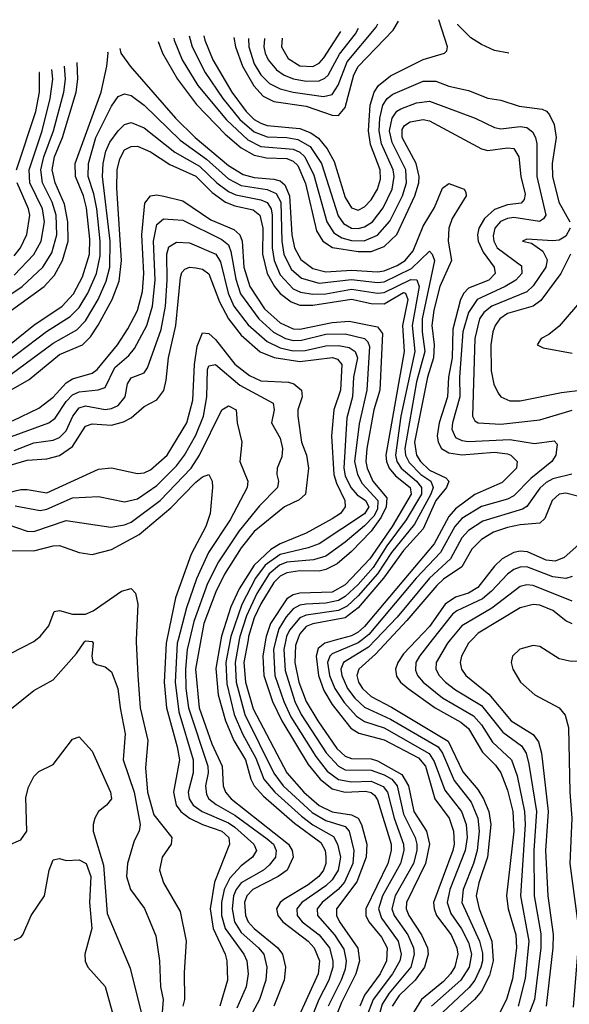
# Model space of a CAD drawing. Header units: inches. Extents: x 990535 to 1117859, y 769386 to 892122.
# Tile 293 of 656: x 1032127 to 1033821, y 878876 to 881913. Entities that reach past the tile are written whole.
import ezdxf

# ---------------------------------------------------------------- set-up
doc = ezdxf.new("R2010")
doc.units = ezdxf.units.IN
doc.header["$MEASUREMENT"] = 0
doc.layers.add('B0837', color=7, linetype='Continuous')
doc.layers.add('B0838', color=7, linetype='Continuous')

msp = doc.modelspace()

# ---------------------------------------------------------------- linework, layer by layer
at = {"layer": 'B0837', "color": 5}
for points, elevation in [([(1032096.2, 879783.8), (1032170, 879844.3), (1032230, 879876.8), (1032302.2, 879957.8), (1032326.2, 879993.8), (1032330, 879997.4), (1032350, 879995.3), (1032353.4, 879990), (1032349.2, 879950), (1032351.9, 879931.8), (1032363.9, 879923.9), (1032390, 879917.3), (1032410, 879901.1), (1032429.4, 879850), (1032436.1, 879790), (1032452.4, 879710), (1032446.1, 879630), (1032479.2, 879530), (1032498, 879430), (1032495.1, 879410), (1032480, 879380), (1032459.6, 879310), (1032455.7, 879270), (1032468.4, 879230), (1032511.1, 879171.1), (1032546.4, 879086.4), (1032557.4, 879010), (1032561, 878930), (1032568.7, 878890), (1032565.5, 878850)], 3560), ([(1032100.8, 879959.2), (1032170, 879994.5), (1032177, 880000)], 3580), ([(1032486.3, 880000), (1032486.1, 879993.9), (1032490.5, 879890), (1032497.9, 879790), (1032521.8, 879690), (1032514.5, 879605.5), (1032521, 879530), (1032540.2, 879460.2), (1032595.4, 879390), (1032594, 879370), (1032565.9, 879330), (1032558.1, 879290), (1032570.1, 879250), (1032621.9, 879161.9), (1032639.5, 879070), (1032634, 878974), (1032635.1, 878890), (1032630.1, 878870)], 3580), ([(1032580.6, 880000), (1032578.6, 879990), (1032572.3, 879870), (1032579.4, 879790), (1032612.7, 879670), (1032619.4, 879630), (1032600.4, 879530), (1032609, 879490), (1032623.5, 879470), (1032650.4, 879450), (1032690.4, 879430.4), (1032750, 879409.7), (1032771.6, 879390), (1032773.8, 879370), (1032727.4, 879252.6), (1032714.3, 879170), (1032722.9, 879110), (1032760.2, 879030), (1032765.1, 879010), (1032767.4, 878950), (1032744.2, 878870)], 3620), ([(1032614.8, 880000), (1032612.2, 879990), (1032605.8, 879870), (1032617.6, 879777.6), (1032661.6, 879630), (1032661.3, 879590), (1032645.7, 879530), (1032648.8, 879510), (1032661.9, 879490), (1032689.3, 879470), (1032770, 879435.1), (1032790, 879422), (1032848.6, 879370), (1032856.9, 879350), (1032844.2, 879330), (1032810, 879302.4), (1032774.7, 879265.3), (1032756.8, 879230), (1032748.4, 879190), (1032748.5, 879150), (1032759.8, 879110), (1032818.1, 879030), (1032827.3, 879010), (1032830.9, 878970), (1032825.1, 878930), (1032796.4, 878863.6)], 3640), ([(1032650.6, 880000), (1032643.5, 879970), (1032637.7, 879910), (1032639.2, 879850), (1032647.6, 879790), (1032706.4, 879610), (1032707.5, 879590), (1032699.8, 879550), (1032702.8, 879522.8), (1032709.7, 879510), (1032732.2, 879492.2), (1032790, 879458.7), (1032890, 879386.2), (1032908.9, 879370), (1032917, 879350), (1032914.9, 879330), (1032895.4, 879304.6), (1032878.4, 879290), (1032810, 879250.4), (1032794.1, 879230), (1032786, 879210), (1032781.6, 879170), (1032789.3, 879130), (1032810, 879097.2), (1032863.4, 879050), (1032879, 879030), (1032888.3, 878990), (1032885.8, 878950), (1032866.4, 878890), (1032844.7, 878850)], 3660), ([(1032685.2, 880000), (1032669.1, 879910), (1032680.1, 879790), (1032719.1, 879679.1), (1032750.9, 879610), (1032753.6, 879550), (1032760.8, 879530), (1032778.8, 879510), (1032954.9, 879370), (1032966.7, 879350), (1032969.5, 879330), (1032951, 879290), (1032923.3, 879270), (1032845.4, 879230), (1032827.1, 879210), (1032820, 879190), (1032822.6, 879150), (1032831.5, 879130), (1032849.1, 879109.1), (1032922.1, 879050), (1032936.5, 879030), (1032945.7, 878990), (1032941.9, 878950), (1032909.8, 878870)], 3680), ([(1032746.9, 880000), (1032731.3, 879911.3), (1032738.9, 879830), (1032761.7, 879750), (1032786.7, 879690), (1032822.5, 879630), (1032839.3, 879570), (1032849.4, 879550), (1032878.3, 879518.3), (1032974.2, 879434.2), (1033054.9, 879374.9), (1033068.7, 879350), (1033070, 879330.8), (1033070.3, 879310), (1033063.6, 879290), (1033048.9, 879270), (1033016, 879244), (1032940.8, 879199.2), (1032929.4, 879190), (1032918.5, 879170), (1032922.3, 879150), (1032937.8, 879130), (1033016.4, 879070), (1033034.9, 879050), (1033050.5, 879010), (1033046.5, 878970), (1032983.6, 878830)], 3720), ([(1032775.8, 880000), (1032762.5, 879930), (1032764.8, 879864.8), (1032788.4, 879770), (1032813.1, 879710), (1032854.7, 879634.7), (1032879.7, 879570), (1032913.3, 879530), (1032995.6, 879455.6), (1033030, 879429.7), (1033093.7, 879393.7), (1033106.4, 879370), (1033115.9, 879330), (1033108.8, 879290), (1033090, 879260.1), (1033070, 879240.8), (1032996.4, 879190), (1032981, 879170), (1032982.1, 879150), (1032997.3, 879130), (1033050.3, 879090.3), (1033081.5, 879050), (1033092.5, 879010), (1033091.6, 878990), (1033079.7, 878950), (1033048.9, 878890), (1033017.3, 878810)], 3740), ([(1032803.6, 880000), (1032790.8, 879930), (1032793.8, 879870), (1032820.8, 879770), (1032910, 879588.4), (1032939.1, 879550), (1033027.9, 879467.9), (1033070, 879443), (1033130, 879424.7), (1033142.5, 879410), (1033156.8, 879350), (1033153.5, 879310), (1033127.8, 879252.2), (1033108.6, 879230), (1033059.3, 879190), (1033043.8, 879170), (1033044.6, 879150), (1033097.6, 879090), (1033126, 879046), (1033133.2, 879010), (1033130, 878984.5), (1033118.1, 878950), (1033077.4, 878870)], 3760), ([(1032830.6, 880000), (1032817.9, 879930), (1032822.8, 879870), (1032846.9, 879786.9), (1032950.7, 879590), (1033002.5, 879530), (1033050, 879489.1), (1033090, 879469.7), (1033150, 879460.6), (1033170, 879450.3), (1033180.1, 879430), (1033196.9, 879370), (1033195.2, 879330), (1033166.4, 879253.6), (1033103.2, 879170), (1033103.3, 879150), (1033112.8, 879130), (1033168.8, 879048.8), (1033173.8, 879010), (1033163, 878970), (1033118.3, 878881.7), (1033074.9, 878770)], 3780), ([(1032884.9, 880000), (1032876.3, 879950), (1032879.5, 879890), (1032906.1, 879810), (1032934.8, 879750), (1033015.9, 879615.9), (1033052.6, 879570), (1033090, 879540.7), (1033130, 879530), (1033193, 879533), (1033210, 879529.3), (1033220.4, 879520.4), (1033230, 879507), (1033271.9, 879370), (1033271.6, 879350), (1033261.2, 879310), (1033194, 879170), (1033194.1, 879150), (1033202.7, 879130), (1033242.3, 879082.3), (1033259.7, 879050), (1033257.9, 879010), (1033237.8, 878970), (1033190, 878903.7), (1033175, 878870)], 3820), ([(1032916.6, 880000), (1032908.7, 879970), (1032913.4, 879890), (1032940.5, 879810), (1032962.8, 879762.8), (1033040, 879640), (1033074.8, 879594.8), (1033110, 879569.3), (1033150, 879562.4), (1033210, 879563.6), (1033247.7, 879547.7), (1033260.2, 879530), (1033280.7, 879450), (1033310.2, 879370), (1033311.2, 879350), (1033300.8, 879310), (1033245.4, 879210), (1033233.1, 879170), (1033241.7, 879141.7), (1033293.3, 879070), (1033302.2, 879030), (1033298.4, 879010), (1033276.4, 878970), (1033216.5, 878890), (1033201.1, 878850)], 3840), ([(1032947.3, 880000), (1032941.1, 879970), (1032945.1, 879905.1), (1032974.7, 879810), (1032994.7, 879770), (1033072, 879652), (1033109, 879610), (1033130, 879599.5), (1033210, 879597.9), (1033250, 879584), (1033274, 879570), (1033289.9, 879549.9), (1033310, 879461.9), (1033345.8, 879390), (1033350.8, 879370), (1033351.2, 879350), (1033340.4, 879310), (1033283.7, 879210), (1033274.4, 879170), (1033281.6, 879150), (1033323.6, 879090), (1033340.8, 879050), (1033343, 879030), (1033332, 878990), (1033265.4, 878910), (1033244.2, 878875.8), (1033210, 878754.8)], 3860), ([(1032983.2, 880000), (1032977.1, 879982.9), (1032974.8, 879930), (1032986.8, 879870), (1033009.6, 879809.6), (1033045.8, 879750), (1033104.8, 879664.8), (1033130, 879641.1), (1033150, 879633.5), (1033210, 879632.7), (1033230, 879627), (1033304.9, 879584.9), (1033325, 879550), (1033342, 879470), (1033380.8, 879410), (1033390.4, 879370), (1033377.5, 879310), (1033319.2, 879190), (1033318.6, 879170), (1033325.9, 879150), (1033365.3, 879090), (1033384.3, 879050), (1033385.7, 879030), (1033374.5, 878990), (1033345.4, 878950), (1033296.8, 878903.2), (1033275.4, 878870)], 3880), ([(1033103.5, 880000), (1033067.2, 879990), (1033047.1, 879972.9), (1033040.3, 879950), (1033047.4, 879890), (1033064, 879844), (1033090, 879800.8), (1033147.9, 879727.9), (1033172.4, 879712.4), (1033250, 879691.7), (1033355.9, 879635.9), (1033377.8, 879610), (1033406.1, 879510), (1033450.3, 879450.3), (1033464.3, 879410), (1033466.2, 879370), (1033462.1, 879350), (1033402.6, 879190), (1033404.1, 879170), (1033412.1, 879150), (1033456.6, 879090), (1033474.3, 879050), (1033477.1, 879030), (1033468.3, 878991.7), (1033454.9, 878970), (1033433.5, 878946.5), (1033365.2, 878890), (1033340.7, 878850)], 3920), ([(1033182, 880000), (1033170, 879990.5), (1033090, 879957.1), (1033082.6, 879950), (1033075.6, 879930), (1033081.4, 879890), (1033097.9, 879850), (1033126.6, 879806.6), (1033164.6, 879764.6), (1033190, 879748), (1033250, 879728.6), (1033389, 879649), (1033404.9, 879624.9), (1033436.8, 879536.8), (1033488.5, 879470), (1033503, 879430), (1033506.2, 879390), (1033499.8, 879350), (1033453.2, 879230), (1033444.9, 879190), (1033455.8, 879155.8), (1033488.9, 879108.9), (1033510, 879066.3), (1033519, 879030), (1033511.9, 878990), (1033486.5, 878950), (1033395.7, 878870)], 3940), ([(1033223.2, 880000), (1033202, 879978), (1033125.4, 879930), (1033117, 879910), (1033119.3, 879890), (1033137, 879850), (1033159.9, 879819.9), (1033190, 879791.9), (1033270, 879755.2), (1033416.8, 879670), (1033430.3, 879650.3), (1033465.9, 879565.9), (1033518.8, 879498.8), (1033539.4, 879450), (1033543.2, 879410), (1033537.2, 879350), (1033525.9, 879310), (1033493.4, 879230), (1033489.6, 879190), (1033544.5, 879070), (1033553.1, 879033.1), (1033553, 879010), (1033548.6, 878990), (1033529.6, 878950), (1033512.3, 878927.7), (1033429.8, 878850.2)], 3960), ([(1033264.8, 880000), (1033223.8, 879956.2), (1033172.3, 879910), (1033166.1, 879890), (1033170.8, 879870), (1033183.6, 879850), (1033210, 879825.1), (1033272.7, 879792.7), (1033447.6, 879687.6), (1033493, 879593), (1033538.7, 879538.7), (1033556.4, 879510), (1033573.1, 879470), (1033579.5, 879430), (1033569.1, 879330), (1033542.2, 879250), (1033534.3, 879210), (1033542.8, 879170), (1033582.2, 879070), (1033586.1, 879010), (1033575.2, 878964.8), (1033550, 878916.2), (1033529.2, 878890.8), (1033465.9, 878834.1)], 3980), ([(1033350.6, 880000), (1033310, 879957.2), (1033292.3, 879930), (1033285.5, 879910), (1033288.1, 879888), (1033300.8, 879870), (1033324.1, 879850), (1033407.8, 879790), (1033486.2, 879746.2), (1033510, 879726.5), (1033553.3, 879653.3), (1033593.4, 879613.4), (1033609.9, 879589.9), (1033630, 879536.3), (1033647, 879470), (1033649.7, 879410), (1033627.2, 879210), (1033632.8, 879170), (1033656.3, 879090), (1033658.3, 879050), (1033645.6, 878954.4), (1033626.9, 878890), (1033606.5, 878850)], 4020), ([(1033398.3, 880000), (1033359, 879950), (1033348.2, 879930), (1033346.9, 879906.9), (1033353.5, 879890), (1033370.7, 879870), (1033430, 879821.4), (1033525.2, 879765.2), (1033550, 879737.5), (1033584.7, 879684.7), (1033643.1, 879630), (1033660.7, 879580.7), (1033683.3, 879470), (1033685.1, 879430), (1033670.3, 879210), (1033695.8, 879070), (1033684.5, 878955.5), (1033663.6, 878870)], 4040), ([(1033453.8, 880000), (1033445.3, 879990), (1033410.1, 879930), (1033410, 879909.4), (1033419.9, 879890), (1033439, 879870), (1033470, 879846.1), (1033550, 879797.3), (1033615.7, 879715.7), (1033673.3, 879673.3), (1033688.4, 879650), (1033696.7, 879616.7), (1033719.9, 879470), (1033711.8, 879350), (1033712.8, 879210), (1033733, 879093), (1033733.2, 879050), (1033713.2, 878890), (1033698.6, 878850)], 4060), ([(1033520.1, 880000), (1033510.4, 879990), (1033488.2, 879950), (1033484.5, 879930), (1033488.4, 879910), (1033502.1, 879890), (1033572.8, 879832.8), (1033642.2, 879750), (1033710, 879707.8), (1033725.6, 879685.6), (1033735.5, 879650), (1033755.6, 879470), (1033747.5, 879350), (1033754.6, 879210), (1033771.1, 879091.1), (1033770.4, 879050), (1033749.4, 878870)], 4080), ([(1033985.3, 880000), (1033970, 879989.2), (1033910, 879952.9), (1033850, 879934.2), (1033826.4, 879933.6), (1033790, 879941), (1033730, 879979.5), (1033710, 879982.3), (1033668.3, 879971.7), (1033645.5, 879950), (1033641.9, 879930), (1033646.9, 879910), (1033670.1, 879870), (1033714.8, 879830), (1033790.1, 879790.1), (1033807.9, 879767.9), (1033818.9, 879730), (1033822.3, 879530), (1033828.3, 879450), (1033823, 879310), (1033848.9, 879110), (1033849.8, 879070), (1033833, 878867)], 4120), ([(1032053.3, 879350), (1032130, 879383), (1032148.6, 879410), (1032146, 879514), (1032154.4, 879545.6), (1032170, 879578), (1032185.9, 879594.1), (1032230, 879615.6), (1032290, 879694), (1032310, 879700.4), (1032350, 879656.5), (1032406.4, 879530), (1032409.3, 879510), (1032394.7, 879490), (1032370.2, 879470), (1032358.7, 879450), (1032352.8, 879430), (1032353.4, 879410), (1032384.7, 879304.7), (1032396.1, 879156.1), (1032467.2, 878987.2), (1032501.7, 878850)], 3540), ([(1032110, 879073.7), (1032130, 879082.4), (1032136.2, 879090), (1032162.3, 879150), (1032203.4, 879210), (1032218, 879290), (1032230, 879321.6), (1032250, 879325.3), (1032270, 879319.2), (1032310, 879321.5), (1032332.2, 879310), (1032346.3, 879270), (1032341.8, 879190), (1032349.3, 879110), (1032327.4, 879030), (1032328.5, 879008.5), (1032337.2, 878990), (1032390.1, 878930.1), (1032412.3, 878852.3)], 3520)]:
    msp.add_lwpolyline(points, dxfattribs=dict(at, elevation=elevation))
at = {"layer": 'B0838', "color": 5}
for points, elevation in [([(1032694.6, 881863.4), (1032697.6, 881850), (1032722.3, 881790), (1032780.9, 881690), (1032824.4, 881630), (1032850, 881605.5), (1032870, 881593.8), (1032890, 881587.2), (1032990, 881577.6), (1033024.4, 881564.4), (1033047.4, 881547.4), (1033074.6, 881514.6), (1033095.7, 881475.7), (1033130, 881364.6), (1033150, 881332.6), (1033170, 881325.5), (1033190, 881335.5), (1033210, 881357.5), (1033229.8, 881390.2), (1033238.9, 881421.1), (1033237.8, 881450), (1033208.2, 881528.2), (1033202, 881570), (1033207.5, 881650), (1033219.4, 881690), (1033232.9, 881710), (1033270, 881739.9), (1033370.9, 881790.9), (1033436, 881810), (1033443, 881817), (1033445.3, 881830), (1033418.7, 881913.4)], 3980), ([(1032786.7, 881858), (1032791.9, 881830), (1032814, 881770), (1032848.8, 881708.8), (1032877.5, 881677.5), (1032910, 881661.3), (1033010, 881646.1), (1033090, 881619.2), (1033110, 881617.7), (1033130, 881642.1), (1033157.1, 881742.9), (1033170, 881769.3), (1033278.5, 881881.5), (1033294.4, 881909.3)], 4020), ([(1032831.9, 881855.3), (1032833.5, 881830), (1032850, 881776.8), (1032870, 881743.5), (1032896.9, 881716.9), (1032930, 881699.6), (1032969.9, 881689.9), (1033063.1, 881676.9), (1033090, 881682.8), (1033108.8, 881711.2), (1033136.7, 881783.3), (1033225.2, 881890), (1033230.6, 881900.5)], 4040), ([(1032881.5, 881855.1), (1032879.3, 881830), (1032883.6, 881810), (1032892.7, 881790), (1032918.6, 881758.6), (1032942.2, 881742.2), (1032970.4, 881730.4), (1033010, 881723.4), (1033050, 881724.4), (1033067.5, 881732.5), (1033077.3, 881742.7), (1033113.1, 881806.9), (1033161.9, 881870), (1033170.7, 881886.7)], 4060), ([(1032935.4, 881856.6), (1032933.8, 881830), (1032954, 881794), (1032990, 881770.6), (1033030, 881768.8), (1033050, 881779), (1033064.3, 881795.7), (1033116.7, 881876.8)], 4080), ([(1033634.3, 881810.1), (1033590, 881818.4), (1033550, 881836.8), (1033517.8, 881857.8), (1033477.7, 881897.7), (1033477, 881899.4)], 3960), ([(1032553.8, 881846.3), (1032567.2, 881810), (1032613, 881730), (1032671.7, 881651.7), (1032759.8, 881559.8), (1032810, 881517.8), (1032850, 881495.3), (1032887.3, 881487.3), (1032950, 881485.2), (1032970, 881477.2), (1032983.8, 881463.8), (1033008.2, 881408.2), (1033041.7, 881261.7), (1033061, 881230), (1033090.7, 881210.7), (1033170, 881198.5), (1033210, 881198), (1033250, 881213.7), (1033289.1, 881250.9), (1033344.3, 881370), (1033356.9, 881410), (1033358, 881430), (1033349.2, 881470), (1033305.8, 881550), (1033305.7, 881574.3), (1033313.2, 881586.8), (1033330, 881598.2), (1033370, 881605.6), (1033390, 881601.1), (1033550, 881514.9), (1033570, 881509.5), (1033630, 881518), (1033650, 881515.5), (1033665.4, 881490), (1033671.6, 881430), (1033685.2, 881374.8), (1033681.7, 881358.3), (1033672.2, 881347.8), (1033630, 881342.6), (1033590, 881328.2), (1033559.6, 881300.4), (1033541.8, 881270), (1033537.8, 881250), (1033540, 881230), (1033555.9, 881195.9), (1033589.7, 881150), (1033592.7, 881130), (1033572.5, 881110), (1033510, 881084.7), (1033496.1, 881070), (1033486, 881050), (1033461.5, 880958.5), (1033459.5, 880870), (1033448.3, 880810), (1033446, 880750), (1033419.9, 880670), (1033413.9, 880630), (1033416.7, 880610), (1033427.5, 880590), (1033450, 880576.9), (1033490, 880570.7), (1033590, 880579.5), (1033630, 880574.2), (1033641, 880570), (1033660.4, 880550), (1033657.7, 880530), (1033614.5, 880485.5), (1033530, 880448.4), (1033470, 880404.7), (1033450, 880380.4), (1033404.2, 880295.8), (1033190, 880041.6), (1033170, 880023.4), (1033150, 880012.8), (1033103.5, 880000)], 3920), ([(1032601.7, 881855.9), (1032602.9, 881850), (1032627.3, 881790), (1032676, 881710), (1032763.9, 881603.9), (1032830, 881542.6), (1032870, 881521.9), (1032970, 881514), (1032990, 881504.6), (1033005.6, 881490), (1033033.3, 881433.3), (1033073.3, 881290), (1033095.6, 881255.6), (1033120.3, 881240.3), (1033150, 881232.3), (1033188.9, 881231.1), (1033230, 881248.6), (1033268.2, 881291.8), (1033306.5, 881370), (1033319.2, 881410), (1033316.6, 881450), (1033274.7, 881534.7), (1033266.5, 881570), (1033275, 881610), (1033289.1, 881630.9), (1033301.3, 881638.7), (1033350, 881656.5), (1033390, 881661.8), (1033531.1, 881610), (1033590, 881580.3), (1033610, 881576.4), (1033670, 881583.9), (1033690, 881580.3), (1033707.7, 881567.7), (1033716.7, 881550), (1033720.7, 881530), (1033720.5, 881430), (1033748.3, 881310), (1033741.5, 881298.5), (1033728.9, 881291.1), (1033650, 881303), (1033630, 881300.5), (1033609.2, 881290.8), (1033591.5, 881270), (1033586.1, 881246.1), (1033588.1, 881230), (1033598.5, 881210), (1033673.8, 881153.8), (1033674.2, 881130), (1033656.3, 881110), (1033623.5, 881090), (1033536.9, 881050), (1033510, 881010.4), (1033493.1, 880950), (1033482.8, 880810), (1033483.2, 880750), (1033460.6, 880670), (1033458.9, 880650), (1033470, 880624.3), (1033490, 880614.8), (1033510, 880612.3), (1033637.7, 880617.7), (1033714, 880606), (1033774.5, 880614.5), (1033784, 880604), (1033779.4, 880570), (1033766.8, 880550), (1033702.1, 880497.9), (1033650, 880444), (1033630, 880434.3), (1033550, 880411.6), (1033490, 880374.1), (1033467.8, 880350), (1033423.9, 880270), (1033349.3, 880190), (1033203.2, 880016.8), (1033182, 880000)], 3940), ([(1032649, 881863.3), (1032658.6, 881830), (1032698.5, 881750), (1032753, 881670), (1032805.5, 881605.5), (1032850, 881567.2), (1032890, 881551.5), (1032950, 881549.7), (1032983.9, 881543.9), (1033021.9, 881521.8), (1033056.8, 881470), (1033108.2, 881308.2), (1033124.8, 881284.8), (1033150, 881270.3), (1033170, 881269), (1033190, 881274.3), (1033213.9, 881290), (1033247.1, 881332.9), (1033274.9, 881390), (1033281.4, 881430), (1033278, 881450), (1033242.2, 881530), (1033234.9, 881570), (1033237.1, 881610), (1033246, 881650), (1033259.1, 881670), (1033276.7, 881683.3), (1033370, 881723.9), (1033410, 881724.2), (1033450, 881708.2), (1033510, 881695.1), (1033570, 881671.7), (1033610, 881665.2), (1033666.7, 881646.7), (1033737.1, 881637.1), (1033750.8, 881630.8), (1033760.1, 881620.1), (1033774.1, 881590), (1033780.1, 881550), (1033767.8, 881470), (1033769.6, 881430), (1033788.6, 881350), (1033823, 881290)], 3960), ([(1032435.3, 881824.6), (1032438.9, 881810), (1032467.2, 881770), (1032607.5, 881610), (1032667.3, 881550), (1032770, 881463.4), (1032815.5, 881435.5), (1032850, 881426.5), (1032910, 881421.8), (1032930, 881416.2), (1032943.7, 881403.7), (1032958, 881370), (1032965.9, 881250), (1032974, 881210), (1032993.7, 881173.7), (1033030, 881145.4), (1033070, 881135), (1033150, 881141), (1033230, 881135), (1033250, 881138.3), (1033290, 881154.6), (1033314.8, 881170), (1033339.7, 881200.3), (1033370, 881276.5), (1033405.7, 881334.3), (1033430, 881394.1), (1033450, 881407.5), (1033496.9, 881390), (1033501.6, 881381.6), (1033503.1, 881370), (1033460.1, 881299.9), (1033449.8, 881270), (1033447.7, 881230), (1033458, 881170), (1033421.6, 881090), (1033403.3, 881016.7), (1033397.6, 880970), (1033404.2, 880910), (1033402.2, 880870), (1033383.4, 880810), (1033343.6, 880610), (1033349.7, 880570), (1033362.2, 880550), (1033390, 880523.3), (1033440, 880500), (1033449.2, 880490), (1033442.9, 880470), (1033409.6, 880430), (1033370, 880342.9), (1033310, 880275.8), (1033248.2, 880190), (1033170, 880098.4), (1033130, 880067.6), (1033030.4, 880049.6), (1033010, 880040.8), (1032990, 880019.1), (1032983.2, 880000)], 3880), ([(1032090, 880906.6), (1032170, 880970.8), (1032257.9, 881030), (1032292.8, 881067.2), (1032320.2, 881119.8), (1032341.8, 881190), (1032343.4, 881236.6), (1032333, 881333), (1032323.7, 881370), (1032299.1, 881430), (1032297.8, 881470), (1032378, 881690), (1032395.6, 881770), (1032399.5, 881810), (1032398.3, 881812.7)], 3880), ([(1032090, 881009.3), (1032202.7, 881090), (1032234.5, 881125.5), (1032259.2, 881170), (1032276.5, 881230), (1032275.3, 881290), (1032264.5, 881344.5), (1032236.1, 881410), (1032227.4, 881450), (1032234.3, 881490), (1032258.3, 881550), (1032300.8, 881690), (1032306.3, 881730), (1032303.6, 881781.2)], 3920), ([(1032090, 881060.7), (1032134.7, 881090), (1032197.9, 881150), (1032225.8, 881194.2), (1032241.1, 881250), (1032239, 881310), (1032227.3, 881350), (1032197.1, 881410), (1032192.4, 881450), (1032201, 881490), (1032230.8, 881570), (1032263.3, 881690), (1032268, 881730), (1032265.3, 881770)], 3940), ([(1032110, 881125.2), (1032170.8, 881189.2), (1032192.6, 881230), (1032203.6, 881290), (1032197, 881330), (1032157.9, 881410), (1032155.6, 881450), (1032195.8, 881570), (1032221.2, 881670), (1032228.8, 881730), (1032225.9, 881760.2)], 3960), ([(1032117.1, 881450), (1032176.6, 881630), (1032188.1, 881690), (1032187.4, 881750), (1032187.2, 881750.5)], 3980), ([(1032090, 880861.3), (1032209.1, 880950.9), (1032282.4, 880997.6), (1032310, 881025.5), (1032337.3, 881070), (1032363.1, 881130), (1032375.2, 881184.8), (1032375.3, 881230), (1032364.8, 881330), (1032355.8, 881375.8), (1032337.8, 881430), (1032338.4, 881470), (1032361.9, 881550), (1032410, 881646.1), (1032430, 881676.8), (1032450, 881684.6), (1032470, 881679.1), (1032510, 881649.4), (1032621.2, 881541.2), (1032702.6, 881482.6), (1032770, 881421.9), (1032810, 881402), (1032890, 881389.5), (1032917.5, 881377.5), (1032931.9, 881350), (1032934.9, 881230), (1032941.2, 881190), (1032963.8, 881143.8), (1032995.8, 881115.8), (1033050, 881100.7), (1033150, 881111.5), (1033230, 881102.5), (1033250, 881104.8), (1033334.4, 881145.6), (1033390, 881199.5), (1033398.7, 881190), (1033405.7, 881170), (1033367.4, 880990), (1033367.1, 880950), (1033375.5, 880890), (1033350, 880796.3), (1033313.8, 880590), (1033316.3, 880570), (1033327.5, 880547.5), (1033363.6, 880510), (1033394.5, 880490), (1033401.6, 880470), (1033394.6, 880450), (1033343.4, 880356.6), (1033272.5, 880270), (1033230, 880203.4), (1033170, 880135.7), (1033136.1, 880103.9), (1033110, 880090.3), (1033010, 880076.2), (1032990, 880067.5), (1032958.5, 880030), (1032949.4, 880010), (1032947.3, 880000)], 3860), ([(1032100.3, 880819.7), (1032230, 880915.9), (1032303.2, 880956.8), (1032330, 880984.5), (1032368.5, 881050), (1032393.6, 881106.4), (1032404.8, 881150), (1032405.8, 881230), (1032382.3, 881430), (1032384.2, 881470), (1032392.3, 881507.7), (1032404.7, 881535.3), (1032430, 881570.6), (1032450, 881590.1), (1032470, 881595.8), (1032510, 881579.7), (1032604.6, 881504.6), (1032681.2, 881461.2), (1032734.6, 881410), (1032770, 881383.1), (1032792.9, 881372.9), (1032870, 881357.3), (1032890, 881349.1), (1032901.5, 881330), (1032904.7, 881310), (1032904.9, 881210), (1032910.9, 881170), (1032930, 881125.9), (1032970, 881083.5), (1032992.3, 881072.3), (1033030, 881066.2), (1033070, 881068.1), (1033150, 881081.8), (1033230, 881069.2), (1033250, 881071.4), (1033332, 881112), (1033351.1, 881111.1), (1033358.1, 881090), (1033336.5, 880970), (1033344.8, 880890), (1033301.4, 880690), (1033285.2, 880570), (1033289.5, 880550), (1033303.1, 880530), (1033350.4, 880490), (1033365.7, 880470), (1033365.6, 880450), (1033317.9, 880370), (1033258.2, 880290), (1033216.6, 880223.4), (1033170, 880171.2), (1033130, 880133.6), (1033110, 880121.4), (1033070, 880112.8), (1033009.4, 880110.6), (1032990, 880106.7), (1032970, 880095.5), (1032948.5, 880071.5), (1032925.7, 880034.3), (1032916.6, 880000)], 3840), ([(1032093.2, 880766.8), (1032156.3, 880803.7), (1032250, 880880.6), (1032319.9, 880910), (1032345.4, 880934.6), (1032369, 880971), (1032412, 881050), (1032433, 881107), (1032440.3, 881170), (1032425.9, 881394.1), (1032427.7, 881450), (1032435.7, 881484.3), (1032450, 881512.3), (1032470, 881522.6), (1032490, 881522.7), (1032530, 881505.4), (1032590, 881466.8), (1032670, 881430.4), (1032720, 881380.1), (1032761.6, 881350), (1032790, 881338.9), (1032846.4, 881326.4), (1032867.4, 881310), (1032876, 881270), (1032875.3, 881190), (1032889.7, 881130), (1032911.8, 881090), (1032930, 881069.1), (1032963.1, 881043.1), (1032990, 881033.1), (1033030, 881032.2), (1033150, 881051.4), (1033210, 881037.9), (1033250, 881036.3), (1033310, 881071.7), (1033316.1, 881070), (1033322.8, 881050), (1033307, 880970), (1033312.4, 880890), (1033255.8, 880570), (1033257.3, 880550), (1033265.2, 880530), (1033285.6, 880505.6), (1033330.2, 880470), (1033333.9, 880450), (1033275.1, 880350), (1033206.6, 880250), (1033130, 880170), (1033090, 880147.6), (1032990, 880144), (1032970, 880138.9), (1032950, 880126.5), (1032900.3, 880050), (1032886.7, 880010), (1032884.9, 880000)], 3820), ([(1032110, 881185.3), (1032128.8, 881210), (1032149, 881251), (1032157.8, 881310), (1032153.8, 881330), (1032118.7, 881410)], 3980), ([(1032104.3, 880675.7), (1032185.5, 880714.5), (1032230, 880748.8), (1032270, 880792.5), (1032290, 880804.9), (1032350, 880822.4), (1032365.8, 880834.2), (1032428.1, 880910), (1032460.6, 880959.4), (1032490, 881016), (1032505.4, 881074.6), (1032509.4, 881130), (1032503, 881250), (1032513, 881347), (1032530, 881370.1), (1032550, 881373), (1032570.7, 881369.3), (1032630, 881354.5), (1032715.6, 881295.6), (1032786.4, 881266.4), (1032805.4, 881250), (1032812.2, 881230), (1032817.3, 881150), (1032836.6, 881090), (1032881.8, 881021.8), (1032930, 880977.8), (1032970, 880959.8), (1032990, 880958.7), (1033090, 880979.4), (1033142.8, 880982.8), (1033230, 880965.3), (1033244.8, 880944.8), (1033236.9, 880770), (1033218.1, 880710), (1033196.5, 880590), (1033193.6, 880550), (1033197.6, 880530), (1033215.3, 880490), (1033258.1, 880438.1), (1033256.7, 880410), (1033241.4, 880378.6), (1033210, 880335), (1033150, 880272.9), (1033105, 880235), (1033070, 880216.7), (1033050, 880212.2), (1032990, 880213.1), (1032950, 880206.7), (1032930, 880196.1), (1032910, 880177.3), (1032870, 880111), (1032850, 880068.1), (1032832.4, 880010), (1032830.6, 880000)], 3780), ([(1032090, 880623.1), (1032217.1, 880670), (1032235.7, 880684.3), (1032270, 880735.1), (1032290, 880756.1), (1032310, 880765.6), (1032369.1, 880770.9), (1032390, 880778.8), (1032419.9, 880840.1), (1032463, 880877), (1032481.1, 880898.9), (1032518.4, 880970), (1032536.4, 881030), (1032544.9, 881110), (1032538.9, 881230), (1032550, 881281.9), (1032570, 881298.5), (1032630, 881294.8), (1032750, 881235.5), (1032770, 881218.7), (1032778.1, 881198.2), (1032792.9, 881112.9), (1032807.9, 881067.9), (1032863.8, 880990), (1032909.3, 880949.3), (1032946.6, 880930), (1032970, 880923.8), (1032995.4, 880924.6), (1033070, 880943.4), (1033130, 880944.6), (1033190.1, 880930), (1033199.9, 880919.9), (1033204.6, 880904.6), (1033196.5, 880770), (1033173.6, 880666.4), (1033159.3, 880550), (1033167.8, 880510), (1033182.1, 880482), (1033230.3, 880430), (1033230, 880403), (1033218.2, 880381.8), (1033190, 880352.1), (1033130, 880301.2), (1033070, 880258.4), (1033032.9, 880247.1), (1032950, 880239.8), (1032927.2, 880230), (1032896.1, 880203.9), (1032857.4, 880142.6), (1032825.6, 880074.4), (1032805.4, 880010), (1032803.6, 880000)], 3760), ([(1033823.5, 881270), (1033810, 881245.3), (1033790, 881233.5), (1033770, 881230.6), (1033690, 881235.8), (1033677.1, 881230), (1033704, 881224), (1033739, 881199), (1033752.7, 881172.7), (1033748.8, 881150), (1033710, 881092.2), (1033690, 881074), (1033582.3, 881030), (1033557.9, 881010), (1033544.4, 880990), (1033530, 880930), (1033522.3, 880690), (1033530, 880675.5), (1033540.3, 880670), (1033610, 880665.1), (1033730, 880679.1), (1033830, 880708.2)], 3960), ([(1032110, 880584.5), (1032170, 880608.1), (1032230, 880615.7), (1032250, 880624.6), (1032270, 880645), (1032290.5, 880690), (1032310, 880715.9), (1032330, 880722.5), (1032390, 880711.1), (1032410, 880713.9), (1032430, 880723.3), (1032452, 880750), (1032459.4, 880790), (1032470, 880808.2), (1032510, 880823.4), (1032521.2, 880838.8), (1032562.4, 880957.6), (1032576.2, 881030), (1032581.5, 881110), (1032580.2, 881190), (1032586.9, 881213.1), (1032610, 881226.7), (1032650, 881225.2), (1032731.1, 881190), (1032746.1, 881166.1), (1032769, 881070), (1032786.8, 881030), (1032831.5, 880971.5), (1032890, 880920.3), (1032930, 880900.8), (1032970, 880891.6), (1033007, 880893), (1033070, 880906.9), (1033110, 880908.2), (1033142.3, 880902.3), (1033161.3, 880890), (1033168.3, 880870), (1033155.7, 880810), (1033152.4, 880750), (1033134.7, 880685.3), (1033125.6, 880530), (1033130, 880505.9), (1033147.6, 880470), (1033167.2, 880447.2), (1033192.9, 880430), (1033202.8, 880410), (1033190, 880389.1), (1033050, 880296.7), (1033016.3, 880283.7), (1032930, 880263.5), (1032883.8, 880230), (1032853.5, 880190), (1032811.2, 880108.8), (1032777.7, 880010), (1032775.8, 880000)], 3740), ([(1033824.7, 881190), (1033794.8, 881130), (1033732.7, 881047.3), (1033710, 881029.7), (1033630, 881007.1), (1033606.5, 880990), (1033592.3, 880970), (1033584.8, 880950), (1033579.1, 880910), (1033580.6, 880830), (1033588.8, 880788.8), (1033601.2, 880761.2), (1033610, 880749.4), (1033637.3, 880737.3), (1033670, 880737.4), (1033796.9, 880763.1), (1033930, 880779.5)], 3980), ([(1032070, 880530.3), (1032150, 880554.1), (1032210, 880558.3), (1032250, 880568.7), (1032290, 880596.2), (1032330, 880659.7), (1032350, 880666.4), (1032410, 880662.6), (1032447, 880673), (1032470, 880684.9), (1032510, 880719.8), (1032550, 880740.5), (1032570.9, 880769.1), (1032578.6, 880801.4), (1032585.2, 880870), (1032608, 880970), (1032622.2, 881117.8), (1032626.7, 881133.3), (1032635.8, 881144.2), (1032650, 881150.1), (1032670, 881147.9), (1032690, 881143.8), (1032710, 881129.1), (1032742.5, 881042.5), (1032770.4, 880990), (1032810, 880939.9), (1032868.2, 880888.2), (1032910.8, 880870.8), (1032990, 880859), (1033090.7, 880870.7), (1033106.4, 880866.4), (1033119.3, 880850), (1033115.3, 880770), (1033095.1, 880710), (1033088.3, 880630), (1033094.9, 880510), (1033103.1, 880483.1), (1033129.5, 880430), (1033130.4, 880410), (1033115.2, 880390), (1033090, 880373.7), (1033010, 880329.1), (1032930, 880295.9), (1032900.8, 880279.2), (1032849.5, 880230.5), (1032803, 880157), (1032778, 880102), (1032748.9, 880011.1), (1032746.9, 880000)], 3720), ([(1033864.7, 881055.3), (1033790, 880968), (1033758.2, 880941.8), (1033734.4, 880930), (1033721.6, 880910), (1033740.6, 880900.6), (1033830, 880885)], 4020), ([(1032070, 880449.7), (1032130, 880463.9), (1032150, 880464.4), (1032210, 880453.3), (1032370, 880526.7), (1032410, 880530.5), (1032490, 880512.9), (1032510, 880515.4), (1032530, 880524.3), (1032581, 880570), (1032642.2, 880670), (1032660.6, 880739.4), (1032666, 880850), (1032674.3, 880905.7), (1032690, 880947.1), (1032710, 880945.2), (1032730, 880926.6), (1032790, 880850.6), (1032835.2, 880815.2), (1032870, 880799.5), (1032955.1, 880795.1), (1032971.8, 880790), (1032995.3, 880770), (1032997.1, 880750), (1032984.1, 880710), (1032984.2, 880690), (1032995, 880610), (1033010.5, 880570), (1033017.1, 880530), (1033007.6, 880450), (1032988.1, 880431.9), (1032943.1, 880410), (1032850, 880333.9), (1032810, 880283.5), (1032757.8, 880202.2), (1032731.5, 880148.5), (1032694.2, 880050), (1032685.2, 880000)], 3680), ([(1032113.1, 880413.1), (1032190, 880399.5), (1032210, 880403.1), (1032290, 880437.7), (1032370, 880442), (1032450, 880426), (1032490, 880435.2), (1032550, 880476.7), (1032610, 880537.1), (1032634.8, 880570), (1032670, 880631.9), (1032692.9, 880690), (1032703.4, 880750), (1032705.8, 880834.2), (1032710, 880845.7), (1032730, 880849.6), (1032805.4, 880785.4), (1032907.9, 880730), (1032911, 880710), (1032903.1, 880670), (1032930, 880622.4), (1032937, 880590), (1032935.3, 880564.7), (1032920.1, 880530), (1032919.1, 880510), (1032924.3, 880490), (1032921, 880470), (1032866.2, 880413.8), (1032803.6, 880336.4), (1032739.6, 880240.4), (1032705.7, 880174.3), (1032663.8, 880056.2), (1032650.6, 880000)], 3660), ([(1032090, 880356.4), (1032150, 880335.8), (1032170, 880334.3), (1032270, 880368.5), (1032407.9, 880347.9), (1032450, 880354.7), (1032470, 880363.3), (1032559.6, 880430), (1032655.1, 880530), (1032680.9, 880570), (1032750, 880709.4), (1032770, 880721.7), (1032794.4, 880710), (1032796.8, 880670), (1032811.2, 880610), (1032805, 880550), (1032830.5, 880490), (1032828.4, 880470), (1032775.8, 880370), (1032709, 880270), (1032671.9, 880188.1), (1032640.9, 880099.1), (1032614.8, 880000)], 3640), ([(1031957.5, 880000), (1032003.1, 880070), (1032030, 880168.4), (1032067.2, 880210), (1032067.9, 880270), (1032090, 880275.5), (1032170, 880274.4), (1032230, 880290.4), (1032250, 880291.3), (1032310, 880269.6), (1032350, 880263.4), (1032410, 880278.3), (1032494.8, 880325.2), (1032593.1, 880406.9), (1032670, 880487), (1032690, 880502.8), (1032710, 880510.2), (1032719.6, 880490), (1032721.5, 880470), (1032714.3, 880390), (1032700.5, 880350), (1032655.6, 880264.4), (1032607.1, 880130), (1032580.6, 880000)], 3620), ([(1033828.4, 880511.6), (1033770, 880496.7), (1033750, 880485.4), (1033730, 880468.2), (1033690, 880411.5), (1033676.5, 880403.5), (1033554, 880366), (1033510, 880337.8), (1033490, 880314.4), (1033455.1, 880250), (1033390, 880190), (1033290.2, 880070), (1033223.2, 880000)], 3960), ([(1033850, 880442.5), (1033810, 880452.2), (1033790, 880449.9), (1033768.2, 880430), (1033745.2, 880374.8), (1033730, 880360.3), (1033670, 880355.3), (1033630, 880346.7), (1033587.8, 880332.2), (1033550, 880309.9), (1033520.5, 880279.5), (1033490, 880225.4), (1033433.2, 880186.8), (1033412.5, 880167.5), (1033320.5, 880059.5), (1033264.8, 880000)], 3980), ([(1033850, 880294.1), (1033805.6, 880254.4), (1033777.5, 880242.5), (1033750, 880246), (1033691.7, 880271.7), (1033670, 880273.3), (1033650, 880270), (1033613.5, 880250), (1033590, 880227.9), (1033538.7, 880161.3), (1033510, 880144.5), (1033470, 880132), (1033437.8, 880110), (1033390, 880041.5), (1033350.6, 880000)], 4020), ([(1033830, 880195.2), (1033810, 880189.3), (1033770, 880194.3), (1033690, 880225), (1033670, 880224.7), (1033650, 880217.2), (1033630, 880203.2), (1033581, 880150), (1033553.3, 880126.7), (1033474.6, 880090), (1033460.7, 880079.3), (1033398.3, 880000)], 4040), ([(1032177, 880000), (1032190, 880010.1), (1032216.7, 880043.3), (1032232.9, 880087.1), (1032249.3, 880090.7), (1032290, 880079.2), (1032330, 880078.8), (1032353.3, 880090), (1032440.2, 880150), (1032470, 880158.7), (1032483.7, 880143.7), (1032491.1, 880110), (1032486.3, 880000)], 3580), ([(1033830, 880119.7), (1033710, 880168.2), (1033690, 880169.9), (1033670, 880164.9), (1033582.2, 880097.8), (1033490, 880043), (1033453.8, 880000)], 4060), ([(1033829.5, 880049.5), (1033810, 880059.1), (1033770, 880090.5), (1033730, 880106.8), (1033710, 880109), (1033670, 880099.3), (1033539.7, 880020.3), (1033520.1, 880000)], 4080)]:
    msp.add_lwpolyline(points, dxfattribs=dict(at, elevation=elevation))

doc.saveas('drawing.dxf')
